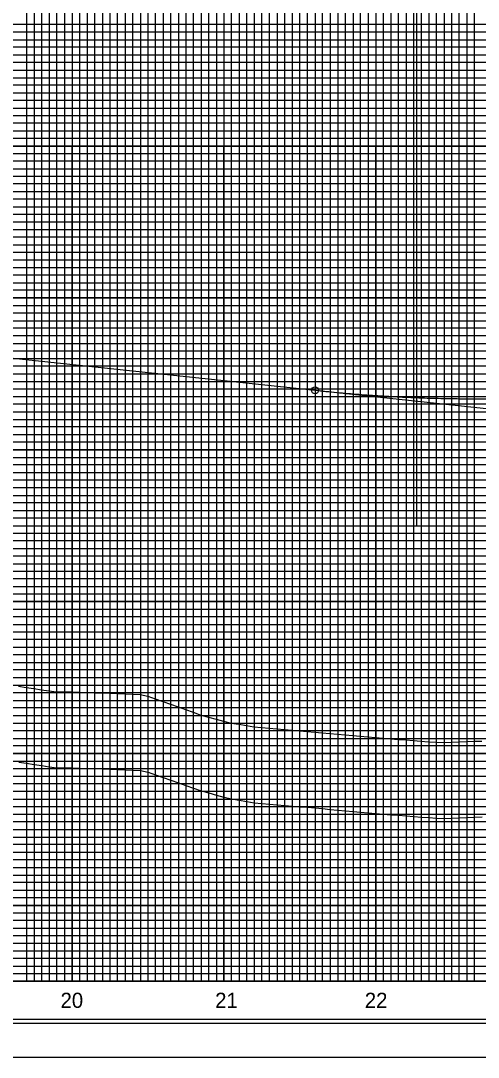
# Model space of a CAD drawing. Extents: x 2345490 to 2445302, y 465165 to 573888.
# Drawn here: x 2412861 to 2413163, y 544806 to 545488 of the extents above; entities that cross this region are included whole.
import ezdxf

# ---------------------------------------------------------------- set-up
doc = ezdxf.new("R2010")
doc.units = 0
for name, color, linetype in [('Old_Level_1', 7, 'Continuous'), ('Old_Level_18', 7, 'Continuous'), ('Old_Level_2', 7, 'Continuous'), ('Old_Level_41', 7, 'Continuous'), ('Old_Level_42', 7, 'Continuous'), ('Old_Level_43', 7, 'Continuous'), ('Old_Level_50', 7, 'Continuous'), ('Old_Level_51', 7, 'Continuous'), ('Old_Level_57', 7, 'Continuous'), ('Old_Level_61', 7, 'Continuous'), ('Old_Level_63', 7, 'Continuous')]:
    doc.layers.add(name, color=color, linetype=linetype)

msp = doc.modelspace()

# ---------------------------------------------------------------- linework, layer by layer
at = {"layer": 'Old_Level_1'}
for points in [[(2412860.325, 544999.85225), (2412865.325, 544999.07275), (2412870.325, 544998.31725), (2412875.325, 544997.56125), (2412880.325, 544996.805), (2412885.325, 544996.16425), (2412890.325, 544996.14075), (2412895.325, 544996.117)], [(2412895.325, 544996.117), (2412900.325, 544995.9535), (2412905.325, 544995.7655), (2412910.325, 544995.577), (2412915.325, 544995.3875), (2412920.325, 544995.1975), (2412925.325, 544995.0065), (2412930.325, 544994.81475), (2412935.325, 544994.62225), (2412940.325, 544994.4285), (2412945.325, 544993.23075), (2412950.325, 544991.4745), (2412955.325, 544989.716), (2412960.325, 544987.95525), (2412965.325, 544986.19225), (2412970.325, 544984.4265), (2412975.325, 544982.6585), (2412980.325, 544980.889), (2412985.325, 544979.55), (2412990.325, 544978.211), (2412995.325, 544976.8715), (2413000.325, 544975.6095), (2413005.325, 544974.78175), (2413010.325, 544973.95425), (2413015.325, 544973.127), (2413020.325, 544972.64425), (2413025.325, 544972.2235), (2413030.325, 544971.80125), (2413035.325, 544971.37775), (2413040.325, 544970.95275), (2413045.325, 544970.52625), (2413050.325, 544970.0985), (2413055.325, 544969.669), (2413060.325, 544969.221), (2413065.325, 544968.7665), (2413070.325, 544968.3105), (2413075.325, 544967.85275), (2413080.325, 544967.39325), (2413085.325, 544966.93225), (2413090.325, 544966.46975), (2413095.325, 544966.0055), (2413100.325, 544965.59), (2413105.325, 544965.21175), (2413110.325, 544964.833), (2413115.325, 544964.45375), (2413120.325, 544964.07425), (2413125.325, 544963.694), (2413130.325, 544963.3135), (2413135.325, 544962.93225), (2413140.325, 544962.8145), (2413145.325, 544963.0055), (2413150.325, 544963.19625), (2413155.325, 544963.387), (2413160.325, 544963.578), (2413165.325, 544963.76875)]]:
    msp.add_lwpolyline(points, dxfattribs=at)
at = {"layer": 'Old_Level_18'}
msp.add_lwpolyline([(2413745.325, 545880.52975), (2412245.325, 545880.52975), (2412245.325, 544830.52975), (2413745.325, 544830.52975)], close=True, dxfattribs=at)
at = {"layer": 'Old_Level_2'}
for p, q in [((2412845.325, 545267.08675), (2413055.325, 545244.70975)), ((2413055.325, 545244.70975), (2413232.5905, 545225.82075))]:
    msp.add_line(p, q, dxfattribs=at)
msp.add_circle((2413055.325, 545244.70975), 2.25, dxfattribs=at)
msp.add_spline([(2413055.325, 545244.70975), (2413062.525, 545243.96875), (2413069.725, 545243.28075), (2413076.925, 545242.64525), (2413084.125, 545242.06275), (2413091.325, 545241.53275), (2413098.525, 545241.0555), (2413105.725, 545240.631), (2413112.925, 545240.25925), (2413120.125, 545239.94025), (2413127.325, 545239.674), (2413134.525, 545239.4605), (2413141.725, 545239.2995), (2413148.925, 545239.1915), (2413156.125, 545239.13625), (2413163.325, 545239.1335), (2413170.525, 545239.1835), (2413177.725, 545239.2865), (2413184.925, 545239.442), (2413192.125, 545239.65025), (2413199.325, 545239.91125), (2413206.525, 545240.225), (2413213.725, 545240.5915), (2413220.925, 545241.0105), (2413228.125, 545241.4825), (2413235.325, 545242.00725), (2413242.525, 545242.5845), (2413249.725, 545243.2145), (2413256.925, 545243.8975), (2413264.125, 545244.633), (2413271.325, 545245.42125), (2413278.525, 545246.26225), (2413285.725, 545247.156), (2413292.925, 545248.1025), (2413300.125, 545249.10175), (2413307.325, 545250.15375), (2413314.525, 545251.25825), (2413321.725, 545252.41575), (2413328.925, 545253.62575), (2413336.125, 545254.88875), (2413343.325, 545256.20425), (2413350.525, 545257.5725), (2413357.725, 545258.9935), (2413364.925, 545260.4675), (2413372.125, 545261.994), (2413379.325, 545263.573), (2413386.525, 545265.205), (2413393.725, 545266.88975), (2413400.925, 545268.62725), (2413408.125, 545270.41725), (2413415.325, 545272.26025)], degree=3, dxfattribs=at)
at = {"layer": 'Old_Level_41'}
msp.add_line((2413745.325, 544855.52975), (2412245.325, 544855.52975), dxfattribs=at)
for points in [[(2412870.325, 545880.52975), (2412870.325, 544855.52975), (2412920.325, 544855.52975), (2412920.325, 545880.52975)], [(2412895.325, 545880.52975), (2412895.325, 544855.52975), (2412945.325, 544855.52975), (2412945.325, 545880.52975)], [(2412970.325, 545880.52975), (2412970.325, 544855.52975), (2413020.325, 544855.52975), (2413020.325, 545880.52975)], [(2412995.325, 545880.52975), (2412995.325, 544855.52975), (2413045.325, 544855.52975), (2413045.325, 545880.52975)], [(2413070.325, 545880.52975), (2413070.325, 544855.52975), (2413120.325, 544855.52975), (2413120.325, 545880.52975)], [(2413095.325, 545880.52975), (2413095.325, 544855.52975), (2413145.325, 544855.52975), (2413145.325, 545880.52975)], [(2413745.325, 545480.52975), (2412245.325, 545480.52975), (2412245.325, 545430.52975), (2413745.325, 545430.52975)], [(2413745.325, 545380.52975), (2412245.325, 545380.52975), (2412245.325, 545330.52975), (2413745.325, 545330.52975)], [(2413745.325, 545280.52975), (2412245.325, 545280.52975), (2412245.325, 545230.52975), (2413745.325, 545230.52975)], [(2413745.325, 545205.52975), (2412245.325, 545205.52975), (2412245.325, 545255.52975), (2413745.325, 545255.52975)], [(2413745.325, 545180.52975), (2412245.325, 545180.52975), (2412245.325, 545130.52975), (2413745.325, 545130.52975)], [(2413745.325, 545105.52975), (2412245.325, 545105.52975), (2412245.325, 545155.52975), (2413745.325, 545155.52975)], [(2413745.325, 545080.52975), (2412245.325, 545080.52975), (2412245.325, 545030.52975), (2413745.325, 545030.52975)], [(2413745.325, 544980.52975), (2412245.325, 544980.52975), (2412245.325, 544930.52975), (2413745.325, 544930.52975)], [(2413745.325, 544905.52975), (2412245.325, 544905.52975), (2412245.325, 544955.52975), (2413745.325, 544955.52975)], [(2413745.325, 544880.52975), (2412245.325, 544880.52975)]]:
    msp.add_lwpolyline(points, dxfattribs=at)
at = {"layer": 'Old_Level_42'}
for points in [[(2413745.325, 545405.52975), (2412245.325, 545405.52975), (2412245.325, 545455.52975), (2413745.325, 545455.52975)], [(2413745.325, 545305.52975), (2412245.325, 545305.52975), (2412245.325, 545355.52975), (2413745.325, 545355.52975)], [(2413745.325, 545005.52975), (2412245.325, 545005.52975), (2412245.325, 545055.52975), (2413745.325, 545055.52975)]]:
    msp.add_lwpolyline(points, dxfattribs=at)
at = {"layer": 'Old_Level_43'}
for points in [[(2412865.325, 545880.52975), (2412865.325, 544855.52975), (2412875.325, 544855.52975), (2412875.325, 545880.52975)], [(2412880.325, 545880.52975), (2412880.325, 544855.52975), (2412885.325, 544855.52975), (2412885.325, 545880.52975)], [(2412890.325, 545880.52975), (2412890.325, 544855.52975), (2412900.325, 544855.52975), (2412900.325, 545880.52975)], [(2412905.325, 545880.52975), (2412905.325, 544855.52975), (2412910.325, 544855.52975), (2412910.325, 545880.52975)], [(2412915.325, 545880.52975), (2412915.325, 544855.52975), (2412925.325, 544855.52975), (2412925.325, 545880.52975)], [(2412930.325, 545880.52975), (2412930.325, 544855.52975), (2412935.325, 544855.52975), (2412935.325, 545880.52975)], [(2412940.325, 545880.52975), (2412940.325, 544855.52975), (2412950.325, 544855.52975), (2412950.325, 545880.52975)], [(2412955.325, 545880.52975), (2412955.325, 544855.52975), (2412960.325, 544855.52975), (2412960.325, 545880.52975)], [(2412965.325, 545880.52975), (2412965.325, 544855.52975), (2412975.325, 544855.52975), (2412975.325, 545880.52975)], [(2412980.325, 545880.52975), (2412980.325, 544855.52975), (2412985.325, 544855.52975), (2412985.325, 545880.52975)], [(2412990.325, 545880.52975), (2412990.325, 544855.52975), (2413000.325, 544855.52975), (2413000.325, 545880.52975)], [(2413005.325, 545880.52975), (2413005.325, 544855.52975)], [(2413005.325, 544855.52975), (2413010.325, 544855.52975), (2413010.325, 545879.92975)], [(2413015.325, 545879.92975), (2413015.325, 544855.52975), (2413025.325, 544855.52975), (2413025.325, 545880.52975)], [(2413030.325, 545880.52975), (2413030.325, 544855.52975), (2413035.325, 544855.52975), (2413035.325, 545880.52975)], [(2413040.325, 545880.52975), (2413040.325, 544855.52975), (2413050.325, 544855.52975), (2413050.325, 545880.52975)], [(2413055.325, 545880.52975), (2413055.325, 544855.52975), (2413060.325, 544855.52975), (2413060.325, 545880.52975)], [(2413065.325, 545880.52975), (2413065.325, 544855.52975), (2413075.325, 544855.52975), (2413075.325, 545880.52975)], [(2413080.325, 545880.52975), (2413080.325, 544855.52975), (2413085.325, 544855.52975), (2413085.325, 545880.52975)], [(2413090.325, 545880.52975), (2413090.325, 544855.52975), (2413100.325, 544855.52975), (2413100.325, 545880.52975)], [(2413105.325, 545880.52975), (2413105.325, 544855.52975), (2413110.325, 544855.52975), (2413110.325, 545880.52975)], [(2413115.325, 545880.52975), (2413115.325, 544855.52975), (2413125.325, 544855.52975), (2413125.325, 545880.52975)], [(2413130.325, 545880.52975), (2413130.325, 544855.52975), (2413135.325, 544855.52975), (2413135.325, 545880.52975)], [(2413140.325, 545880.52975), (2413140.325, 544855.52975), (2413150.325, 544855.52975), (2413150.325, 545880.52975)], [(2413155.325, 545880.52975), (2413155.325, 544855.52975), (2413160.325, 544855.52975), (2413160.325, 545880.52975)], [(2413695.325, 545485.52975), (2412295.325, 545485.52975), (2412295.325, 545475.52975), (2413695.325, 545475.52975)], [(2413695.325, 545470.52975), (2412295.325, 545470.52975), (2412295.325, 545465.52975), (2413695.325, 545465.52975)], [(2413695.325, 545460.52975), (2412295.325, 545460.52975), (2412295.325, 545450.52975), (2413695.325, 545450.52975)], [(2413695.325, 545445.52975), (2412295.325, 545445.52975), (2412295.325, 545440.52975), (2413695.325, 545440.52975)], [(2413695.325, 545435.52975), (2412295.325, 545435.52975), (2412295.325, 545425.52975), (2413695.325, 545425.52975)], [(2413695.325, 545420.52975), (2412295.325, 545420.52975), (2412295.325, 545415.52975), (2413695.325, 545415.52975)], [(2413695.325, 545410.52975), (2412295.325, 545410.52975), (2412295.325, 545400.52975), (2413695.325, 545400.52975)], [(2413695.325, 545395.52975), (2412295.325, 545395.52975), (2412295.325, 545390.52975), (2413695.325, 545390.52975)], [(2413695.325, 545385.52975), (2412295.325, 545385.52975), (2412295.325, 545375.52975), (2413695.325, 545375.52975)], [(2413695.325, 545370.52975), (2412295.325, 545370.52975), (2412295.325, 545365.52975), (2413695.325, 545365.52975)], [(2413695.325, 545360.52975), (2412295.325, 545360.52975)], [(2412295.325, 545350.52975), (2413695.325, 545350.52975)], [(2413695.325, 545345.52975), (2412295.325, 545345.52975), (2412295.325, 545340.52975), (2413695.325, 545340.52975)], [(2413695.325, 545335.52975), (2412295.325, 545335.52975), (2412295.325, 545325.52975), (2413695.325, 545325.52975)], [(2413695.325, 545320.52975), (2412295.325, 545320.52975), (2412295.325, 545315.52975), (2413695.325, 545315.52975)], [(2413695.325, 545310.52975), (2412295.325, 545310.52975), (2412295.325, 545300.52975), (2413695.325, 545300.52975)], [(2413695.325, 545295.52975), (2412295.325, 545295.52975), (2412295.325, 545290.52975), (2413695.325, 545290.52975)], [(2413695.325, 545285.52975), (2412295.325, 545285.52975), (2412295.325, 545275.52975), (2413695.325, 545275.52975)], [(2413695.325, 545270.52975), (2412295.325, 545270.52975), (2412295.325, 545265.52975), (2413695.325, 545265.52975)], [(2413695.325, 545260.52975), (2412295.325, 545260.52975), (2412295.325, 545250.52975), (2413695.325, 545250.52975)], [(2413695.325, 545245.52975), (2412295.325, 545245.52975), (2412295.325, 545240.52975), (2413695.325, 545240.52975)], [(2413695.325, 545235.52975), (2412295.325, 545235.52975), (2412295.325, 545225.52975), (2413695.325, 545225.52975)], [(2413695.325, 545220.52975), (2412295.325, 545220.52975), (2412295.325, 545215.52975), (2413695.325, 545215.52975)], [(2413695.325, 545210.52975), (2412295.325, 545210.52975), (2412295.325, 545200.52975), (2413695.325, 545200.52975)], [(2413695.325, 545195.52975), (2412295.325, 545195.52975), (2412295.325, 545190.52975), (2413695.325, 545190.52975)], [(2413695.325, 545185.52975), (2412295.325, 545185.52975), (2412295.325, 545175.52975), (2413695.325, 545175.52975)], [(2413695.325, 545170.52975), (2412295.325, 545170.52975), (2412295.325, 545165.52975), (2413695.325, 545165.52975)], [(2413695.325, 545160.52975), (2412295.325, 545160.52975), (2412295.325, 545150.52975), (2413695.325, 545150.52975)], [(2413695.325, 545145.52975), (2412295.325, 545145.52975), (2412295.325, 545140.52975), (2413695.325, 545140.52975)], [(2413695.325, 545135.52975), (2412295.325, 545135.52975), (2412295.325, 545125.52975), (2413695.325, 545125.52975)], [(2413695.325, 545120.52975), (2412295.325, 545120.52975), (2412295.325, 545115.52975), (2413695.325, 545115.52975)], [(2413695.325, 545110.52975), (2412295.325, 545110.52975), (2412295.325, 545100.52975), (2413695.325, 545100.52975)], [(2413695.325, 545095.52975), (2412295.325, 545095.52975), (2412295.325, 545090.52975), (2413695.325, 545090.52975)], [(2413695.325, 545085.52975), (2412295.325, 545085.52975), (2412295.325, 545075.52975), (2413695.325, 545075.52975)], [(2413695.325, 545070.52975), (2412295.325, 545070.52975), (2412295.325, 545065.52975), (2413695.325, 545065.52975)], [(2413695.325, 545060.52975), (2412295.325, 545060.52975)], [(2412295.325, 545050.52975), (2413695.325, 545050.52975)], [(2413695.325, 545045.52975), (2412295.325, 545045.52975), (2412295.325, 545040.52975), (2413695.325, 545040.52975)], [(2413695.325, 545035.52975), (2412295.325, 545035.52975)], [(2412295.325, 545025.52975), (2413695.325, 545025.52975)], [(2413695.325, 545020.52975), (2412295.325, 545020.52975), (2412295.325, 545015.52975), (2413695.325, 545015.52975)], [(2413695.325, 545010.52975), (2412295.325, 545010.52975), (2412295.325, 545000.52975), (2413695.325, 545000.52975)], [(2413695.325, 544995.52975), (2412295.325, 544995.52975), (2412295.325, 544990.52975), (2413695.325, 544990.52975)], [(2413695.325, 544985.52975), (2412295.325, 544985.52975), (2412295.325, 544975.52975), (2413695.325, 544975.52975)], [(2413695.325, 544970.52975), (2412295.325, 544970.52975), (2412295.325, 544965.52975), (2413695.325, 544965.52975)], [(2413695.325, 544960.52975), (2412295.325, 544960.52975), (2412295.325, 544950.52975), (2413695.325, 544950.52975)], [(2413695.325, 544945.52975), (2412295.325, 544945.52975), (2412295.325, 544940.52975), (2413695.325, 544940.52975)], [(2413695.325, 544935.52975), (2412295.325, 544935.52975), (2412295.325, 544925.52975), (2413695.325, 544925.52975)], [(2413695.325, 544920.52975), (2412295.325, 544920.52975), (2412295.325, 544915.52975), (2413695.325, 544915.52975)], [(2413695.325, 544910.52975), (2412295.325, 544910.52975), (2412295.325, 544900.52975), (2413695.325, 544900.52975)], [(2413695.325, 544895.52975), (2412295.325, 544895.52975), (2412295.325, 544890.52975), (2413695.325, 544890.52975)], [(2413695.325, 544885.52975), (2412295.325, 544885.52975), (2412295.325, 544875.52975), (2413695.325, 544875.52975)], [(2413695.325, 544870.52975), (2412295.325, 544870.52975), (2412295.325, 544865.52975), (2413695.325, 544865.52975)], [(2413695.325, 544860.52975), (2412295.325, 544860.52975)]]:
    msp.add_lwpolyline(points, dxfattribs=at)
at = {"layer": 'Old_Level_50'}
msp.add_lwpolyline([(2413757.825, 545883.07975), (2412091.325, 545883.07975), (2412091.325, 544827.97975), (2413757.825, 544827.97975)], close=True, dxfattribs=at)
at = {"layer": 'Old_Level_51'}
msp.add_lwpolyline([(2413762.325, 545905.52975), (2412078.325, 545905.52975), (2412078.325, 544805.52975), (2413762.325, 544805.52975)], close=True, dxfattribs=at)
at = {"layer": 'Old_Level_57'}
for p, q in [((2410845.32525, 545405.52975), (2417795.32475, 545405.52975)), ((2412895.32475, 544855.62975), (2412895.32475, 545405.62975)), ((2412895.32475, 544855.52975), (2412895.32475, 545405.52975)), ((2412995.32475, 544855.62975), (2412995.32475, 545405.62975)), ((2412995.32475, 544855.52975), (2412995.32475, 545405.52975)), ((2413095.32475, 544855.62975), (2413095.32475, 545405.62975)), ((2413095.32475, 544855.52975), (2413095.32475, 545405.52975)), ((2410845.32525, 545355.52975), (2417795.32475, 545355.52975)), ((2410845.32525, 545305.52975), (2417795.32475, 545305.52975)), ((2410845.32525, 545255.52975), (2417795.32475, 545255.52975)), ((2410845.32525, 545205.52975), (2417795.32475, 545205.52975)), ((2410845.32525, 545155.52975), (2417795.32475, 545155.52975)), ((2410845.32525, 545105.52975), (2417795.32475, 545105.52975)), ((2410845.32525, 545055.52975), (2417795.32475, 545055.52975)), ((2410845.32525, 545005.52975), (2417795.32475, 545005.52975)), ((2410845.32525, 544955.52975), (2417795.32475, 544955.52975)), ((2410845.325, 544905.52975), (2417795.32475, 544905.52975)), ((2410845.32525, 544855.52975), (2417795.32475, 544855.52975))]:
    msp.add_line(p, q, dxfattribs=at)
at = {"layer": 'Old_Level_61'}
for points in [[(2412860.105, 545049.85175), (2412865.105, 545049.07225), (2412870.105, 545048.31675), (2412875.105, 545047.56075), (2412880.105, 545046.8045), (2412885.105, 545046.16375), (2412890.105, 545046.14025), (2412895.105, 545046.1165)], [(2412895.105, 545046.1165), (2412900.105, 545045.953), (2412905.105, 545045.765), (2412910.105, 545045.5765), (2412915.105, 545045.387), (2412920.105, 545045.197), (2412925.105, 545045.006), (2412930.105, 545044.81425), (2412935.105, 545044.62175), (2412940.105, 545044.428), (2412945.105, 545043.23025), (2412950.105, 545041.474), (2412955.105, 545039.7155), (2412960.105, 545037.95475), (2412965.105, 545036.19175), (2412970.105, 545034.426), (2412975.105, 545032.658), (2412980.105, 545030.8885), (2412985.105, 545029.5495), (2412990.105, 545028.2105), (2412995.105, 545026.871), (2413000.105, 545025.609), (2413005.105, 545024.78125), (2413010.105, 545023.95375), (2413015.105, 545023.1265), (2413020.105, 545022.64375), (2413025.105, 545022.223), (2413030.105, 545021.80075), (2413035.105, 545021.37725), (2413040.105, 545020.95225), (2413045.105, 545020.52575), (2413050.105, 545020.098), (2413055.105, 545019.6685), (2413060.105, 545019.2205), (2413065.105, 545018.766), (2413070.105, 545018.31), (2413075.105, 545017.85225), (2413080.105, 545017.39275), (2413085.105, 545016.93175), (2413090.105, 545016.46925), (2413095.105, 545016.005), (2413100.105, 545015.5895), (2413105.105, 545015.21125), (2413110.105, 545014.8325), (2413115.105, 545014.45325), (2413120.105, 545014.07375), (2413125.105, 545013.6935), (2413130.105, 545013.313), (2413135.105, 545012.93175), (2413140.105, 545012.814), (2413145.105, 545013.005), (2413150.105, 545013.19575), (2413155.105, 545013.3865), (2413160.105, 545013.5775), (2413165.105, 545013.76825)]]:
    msp.add_lwpolyline(points, dxfattribs=at)
at = {"layer": 'Old_Level_63'}
for p, q in [((2413122.325, 545155.52975), (2413122.325, 545555.3155)), ((2410895.325, 544855.52975), (2417769.23375, 544855.52975))]:
    msp.add_line(p, q, dxfattribs=at)

# ---------------------------------------------------------------- texts
at = {"layer": 'Old_Level_1'}
for s, p in [('20', (2412887.7115, 544838.0295)), ('21', (2412989.551, 544838.0295)), ('22', (2413088.09925, 544838.0295))]:
    msp.add_text(s, height=10.000001, dxfattribs=at).set_placement(p)

doc.saveas('drawing.dxf')
